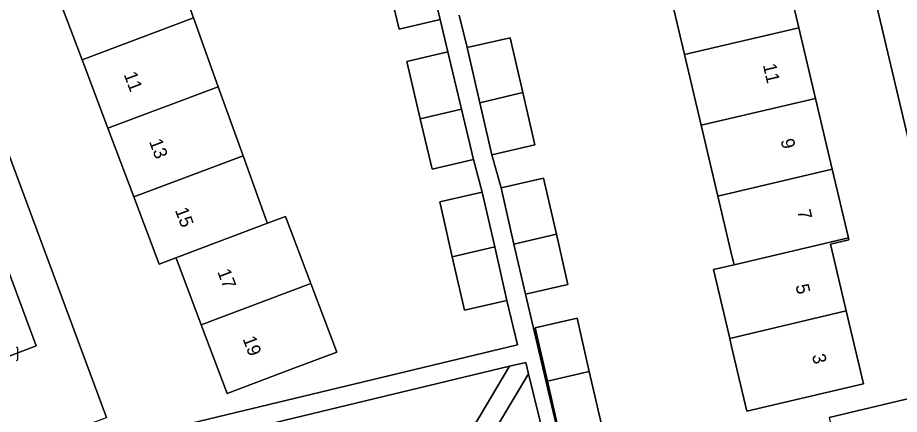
# Model space of a CAD drawing. Extents: x 158472 to 159562, y 388525 to 389606.
# Drawn here: x 159171.7 to 159237.9, y 388662.7 to 388692.5 of the extents above; entities that cross this region are included whole.
import ezdxf

# ---------------------------------------------------------------- set-up
doc = ezdxf.new("R2010")
doc.units = 0
for name, color, linetype in [('IMGEO_Erf', 7, 'Continuous'), ('IMGEO_Groenvoorziening', 7, 'Continuous'), ('IMGEO_Kolk', 7, 'Continuous'), ('IMGEO_Pand', 7, 'Continuous'), ('IMGEO_Pand_nummerreeks', 7, 'Continuous'), ('IMGEO_Rijbaan_lokaal_open', 7, 'Continuous'), ('IMGEO_Voetpad_halfverhard', 7, 'Continuous'), ('IMGEO_Voetpad_open', 7, 'Continuous')]:
    doc.layers.add(name, color=color, linetype=linetype)

msp = doc.modelspace()

# ---------------------------------------------------------------- linework, layer by layer
at = {"layer": 'IMGEO_Erf'}
for points in [[(159232.59, 388662.519), (159242.889, 388664.953), (159232.428, 388709.133), (159228.316, 388708.186), (159223.545, 388728.293), (159190.384, 388720.516), (159181.635, 388717.879), (159163.229, 388711.048)], [(159183.14, 388697.355), (159184.884, 388692.515), (159186.749, 388687.339), (159188.614, 388682.162), (159190.273, 388677.56), (159190.379, 388677.265), (159190.442, 388677.091), (159191.808, 388677.606), (159193.708, 388672.563), (159195.647, 388667.419), (159192.1, 388666.082), (159187.421, 388664.318), (159185.482, 388669.462), (159183.722, 388674.133), (159183.62, 388674.402), (159183.581, 388674.505), (159182.32, 388674.029), (159180.419, 388679.072), (159178.478, 388684.22), (159176.538, 388689.369), (159174.597, 388694.517)], [(159229.062, 388697.087), (159230.313, 388691.775), (159231.565, 388686.463), (159232.816, 388681.152), (159234.031, 388675.993), (159234.067, 388675.841), (159232.689, 388675.516), (159233.868, 388670.51), (159235.158, 388665.033), (159226.413, 388662.972), (159225.266, 388667.839), (159225.123, 388668.448), (159223.907, 388673.609), (159225.456, 388673.974), (159225.41, 388674.169), (159225.319, 388674.557), (159224.241, 388679.132), (159222.99, 388684.444), (159221.738, 388689.755), (159220.487, 388695.067)], [(159179.03, 388660.707), (159209.19, 388667.956), (159208.41, 388671.287), (159205.222, 388670.561), (159204.31, 388674.565), (159203.369, 388678.697), (159206.556, 388679.423), (159205.898, 388681.879), (159202.806, 388681.148), (159201.912, 388684.929), (159200.896, 388689.227), (159203.988, 388689.958), (159203.398, 388692.387), (159200.319, 388691.653), (159199.297, 388695.943)], [(159204.827, 388692.709), (159205.434, 388690.288), (159208.66, 388691.025), (159209.602, 388686.896), (159210.498, 388682.973), (159207.272, 388682.237), (159207.976, 388679.745), (159211.164, 388680.473), (159212.122, 388676.277), (159212.986, 388672.489), (159209.798, 388671.761), (159213.071, 388657.829)], [(159167.562, 388691.57), (159178.36, 388662.511)]]:
    msp.add_lwpolyline(points, dxfattribs=at)
msp.add_lwpolyline([(159215.5, 388661.974), (159212.35, 388661.255), (159211.444, 388665.223), (159210.525, 388669.246), (159213.675, 388669.965), (159214.589, 388665.964)], close=True, dxfattribs=at)
at = {"layer": 'IMGEO_Groenvoorziening'}
for points in [[(159199.992, 388657.776), (159202.714, 388656.444), (159208.606, 388666.35), (159179.529, 388659.364), (159181.069, 388654.991), (159195.276, 388658.444)], [(159215.286, 388653.415), (159233.663, 388657.748), (159232.849, 388661.365), (159212.308, 388656.523), (159210.037, 388665.78), (159204.061, 388655.785), (159208.115, 388653.8)]]:
    msp.add_lwpolyline(points, dxfattribs=at)
at = {"layer": 'IMGEO_Kolk'}
msp.add_line((159171.7, 388667.717), (159171.7, 388666.865), dxfattribs=at)
msp.add_lwpolyline([(159171.7, 388667.717), (159171.7, 388666.865)], dxfattribs=at)
for centre, start, end in [((159171.624, 388667.715), 1.55205, 88.44795), ((159171.624, 388667.715), 1.55205, 88.44795), ((159171.624, 388666.867), 271.55205, 358.44795), ((159171.624, 388666.867), 271.55205, 358.44795)]:
    msp.add_arc(centre, 0.0765, start, end, dxfattribs=at)
at = {"layer": 'IMGEO_Pand'}
for points in [[(159175.974, 388695.036), (159174.597, 388694.517), (159176.538, 388689.369), (159184.884, 388692.515), (159183.14, 388697.355)], [(159202.385, 388696.635), (159199.297, 388695.943), (159200.319, 388691.653), (159203.398, 388692.387)], [(159220.487, 388695.067), (159221.738, 388689.755), (159230.313, 388691.775), (159229.062, 388697.087)], [(159184.884, 388692.515), (159176.538, 388689.369), (159178.478, 388684.22), (159186.749, 388687.339)], [(159222.99, 388684.444), (159231.565, 388686.463), (159230.313, 388691.775), (159221.738, 388689.755)], [(159205.434, 388690.288), (159206.381, 388686.138), (159209.602, 388686.896), (159208.66, 388691.025)], [(159203.988, 388689.958), (159200.896, 388689.227), (159201.912, 388684.929), (159205.006, 388685.65)], [(159188.614, 388682.162), (159186.749, 388687.339), (159178.478, 388684.22), (159180.419, 388679.072)], [(159209.602, 388686.896), (159206.381, 388686.138), (159207.272, 388682.237), (159210.498, 388682.973)], [(159222.99, 388684.444), (159224.241, 388679.132), (159232.816, 388681.152), (159231.565, 388686.463)], [(159205.006, 388685.65), (159201.912, 388684.929), (159202.806, 388681.148), (159205.898, 388681.879)], [(159188.614, 388682.162), (159180.419, 388679.072), (159182.32, 388674.029), (159183.581, 388674.505), (159190.442, 388677.091), (159190.379, 388677.265), (159190.273, 388677.56)], [(159232.816, 388681.152), (159224.241, 388679.132), (159225.319, 388674.557), (159225.41, 388674.169), (159225.456, 388673.974), (159234.031, 388675.993)], [(159207.976, 388679.745), (159208.938, 388675.527), (159212.122, 388676.277), (159211.164, 388680.473)], [(159206.556, 388679.423), (159203.369, 388678.697), (159204.31, 388674.565), (159207.492, 388675.314)], [(159190.442, 388677.091), (159183.581, 388674.505), (159183.62, 388674.402), (159183.722, 388674.133), (159185.482, 388669.462), (159193.708, 388672.563), (159191.808, 388677.606)], [(159212.122, 388676.277), (159208.938, 388675.527), (159209.798, 388671.761), (159212.986, 388672.489)], [(159232.689, 388675.516), (159234.067, 388675.841), (159234.031, 388675.993), (159225.456, 388673.974), (159223.907, 388673.609), (159225.123, 388668.448), (159233.868, 388670.51)], [(159207.492, 388675.314), (159204.31, 388674.565), (159205.222, 388670.561), (159208.41, 388671.287)], [(159185.482, 388669.462), (159187.421, 388664.318), (159192.1, 388666.082), (159195.647, 388667.419), (159193.708, 388672.563)], [(159225.123, 388668.448), (159225.266, 388667.839), (159226.413, 388662.972), (159235.158, 388665.033), (159233.868, 388670.51)], [(159211.444, 388665.223), (159214.589, 388665.964), (159213.675, 388669.965), (159210.525, 388669.246)], [(159214.589, 388665.964), (159211.444, 388665.223), (159212.35, 388661.255), (159215.5, 388661.974)]]:
    msp.add_lwpolyline(points, close=True, dxfattribs=at)
at = {"layer": 'IMGEO_Rijbaan_lokaal_open'}
msp.add_lwpolyline([(159164.173, 388691.944), (159157.674, 388709.832), (159152.21, 388707.847), (159152.409, 388707.311), (159158.654, 388690.491), (159160.34, 388691.139), (159169.413, 388666.498), (159173.092, 388667.894)], close=True, dxfattribs=at)
at = {"layer": 'IMGEO_Voetpad_halfverhard'}
msp.add_lwpolyline([(159208.115, 388653.8), (159204.061, 388655.785), (159210.037, 388665.78), (159209.825, 388666.643), (159208.606, 388666.35), (159202.714, 388656.444), (159199.992, 388657.776)], dxfattribs=at)
at = {"layer": 'IMGEO_Voetpad_open'}
for points in [[(159231.218, 388730.092), (159223.545, 388728.293), (159228.316, 388708.186), (159232.428, 388709.133), (159242.889, 388664.953), (159244.148, 388659.578), (159296.887, 388671.93)], [(159202.385, 388696.635), (159203.398, 388692.387), (159203.988, 388689.958), (159205.006, 388685.65), (159205.898, 388681.879), (159206.556, 388679.423), (159207.492, 388675.314), (159208.41, 388671.287), (159209.19, 388667.956), (159179.03, 388660.707)], [(159213.071, 388657.829), (159209.798, 388671.761), (159208.938, 388675.527), (159207.976, 388679.745), (159207.272, 388682.237), (159206.381, 388686.138), (159205.434, 388690.288), (159204.827, 388692.709)], [(159179.529, 388659.364), (159208.606, 388666.35), (159209.825, 388666.643), (159210.037, 388665.78), (159212.308, 388656.523)], [(159242.861, 388593.978), (159245.683, 388594.649), (159233.744, 388644.836), (159237.637, 388645.762), (159239.443, 388646.182), (159236.811, 388657.859), (159237.861, 388658.105), (159244.148, 388659.578), (159242.889, 388664.953), (159232.59, 388662.519), (159232.849, 388661.365), (159233.663, 388657.748), (159233.747, 388657.374)]]:
    msp.add_lwpolyline(points, dxfattribs=at)
msp.add_lwpolyline([(159167.562, 388691.57), (159170.115, 388692.571), (159163.229, 388711.048), (159162.564, 388710.795), (159162.564, 388710.794), (159169.019, 388693.815), (159164.173, 388691.944), (159173.092, 388667.894), (159169.413, 388666.498), (159171.825, 388660.061), (159175.414, 388661.417), (159178.36, 388662.511)], close=True, dxfattribs=at)

# ---------------------------------------------------------------- texts
at = {"layer": 'IMGEO_Pand_nummerreeks'}
for s, rotation, p in [('11', 283.25565, (159227.604, 388688.972)), ('11', 290.65492, (159179.646, 388688.266)), ('13', 290.65296, (159181.546, 388683.225)), ('9', 283.25565, (159228.935, 388683.324)), ('15', 290.65492, (159183.487, 388678.078)), ('7', 283.25803, (159230.186, 388678.013)), ('17', 290.65492, (159186.669, 388673.458)), ('5', 283.2523, (159230.05, 388672.411)), ('19', 290.65312, (159188.569, 388668.416)), ('3', 283.25301, (159231.285, 388667.17))]:
    msp.add_text(s, height=1, rotation=rotation, dxfattribs=at).set_placement(p)

doc.saveas('drawing.dxf')
